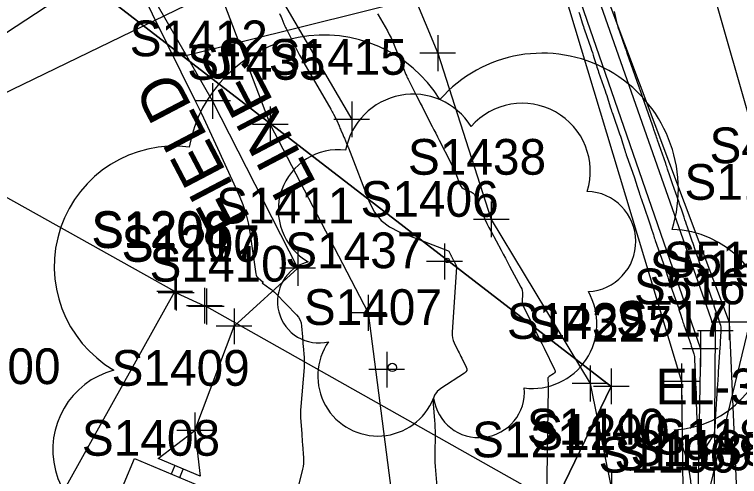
# Model space of a CAD drawing. Extents: x 816928 to 825690, y 436959 to 448212.
# Drawn here: x 818845.4 to 818926.6, y 444704.5 to 444756.2 of the extents above; entities that cross this region are included whole.
import ezdxf

# ---------------------------------------------------------------- set-up
doc = ezdxf.new("R2010")
doc.units = 0
for name, color, linetype in [('SURVEY - CONTOURS - Intermediate with optional Text', 7, 'Continuous'), ('SURVEY - DTM - Breaklines', 7, 'Continuous'), ('SURVEY - DTM - Breaklines - Points - Locators', 7, 'Continuous'), ('SURVEY - DTM - Breaklines - Points - Numbers', 7, 'Continuous'), ('SURVEY - NON-TRANSPORTATION - Buildings', 7, 'Continuous'), ('SURVEY - NON-TRANSPORTATION - Buildings - Points - Elevations', 7, 'Continuous'), ('SURVEY - NON-TRANSPORTATION - Buildings - Points - Locators', 7, 'Continuous'), ('SURVEY - NON-TRANSPORTATION - Buildings - Points - Numbers', 7, 'Continuous'), ('SURVEY - NON-TRANSPORTATION - Features', 7, 'Continuous'), ('SURVEY - NON-TRANSPORTATION - Features - Points - Locators', 7, 'Continuous'), ('SURVEY - NON-TRANSPORTATION - Features - Points - Numbers', 7, 'Continuous'), ('SURVEY - NON-TRANSPORTATION - Features Text', 7, 'Continuous'), ('SURVEY - PROPERTY - Parcels', 7, 'Continuous'), ('SURVEY - PROPERTY - Property Lines', 7, 'Continuous'), ('SURVEY - PROPERTY - Property Lines - Points - Elevations', 7, 'Continuous'), ('SURVEY - PROPERTY - Property Lines - Points - Locators', 7, 'Continuous'), ('SURVEY - PROPERTY - Property Lines - Points - Numbers', 7, 'Continuous'), ('SURVEY - PROPERTY - Property Lines Text', 7, 'Continuous'), ('SURVEY - PROPERTY - ROW Lines Text', 7, 'Continuous'), ('SURVEY - VEGETATION - Features - Points - Locators', 7, 'Continuous'), ('SURVEY - VEGETATION - Features - Points - Numbers', 7, 'Continuous'), ('SURVEY - VEGETATION - Features with Text', 7, 'Continuous')]:
    doc.layers.add(name, color=color, linetype=linetype)

msp = doc.modelspace()

# ---------------------------------------------------------------- linework, layer by layer
at = {"layer": 'SURVEY - CONTOURS - Intermediate with optional Text'}
for points in [[(818857.609, 444762.862), (818865.644, 444746.598), (818866.346, 444745.161), (818867.036, 444743.719), (818867.714, 444742.27), (818868.379, 444740.816), (818870.569, 444735.974), (818870.976, 444734.984), (818871.311, 444733.973), (818871.572, 444732.94), (818871.762, 444731.887), (818872.433, 444727.221), (818872.467, 444727.078), (818872.525, 444726.95), (818872.608, 444726.837), (818872.716, 444726.738), (818873.232, 444726.342), (818873.248, 444726.325), (818873.254, 444726.308), (818873.25, 444726.29), (818873.234, 444726.272), (818873.167, 444726.212), (818873.157, 444726.2), (818873.154, 444726.188), (818873.158, 444726.176), (818873.17, 444726.165), (818874.006, 444725.588), (818874.181, 444725.46), (818874.35, 444725.324), (818874.511, 444725.18), (818874.666, 444725.027), (818876.983, 444722.63), (818877.211, 444722.352), (818877.382, 444722.049), (818877.496, 444721.72), (818877.553, 444721.366), (818877.648, 444720.166), (818877.669, 444719.909), (818877.689, 444719.652), (818877.709, 444719.395), (818877.73, 444719.138), (818877.833, 444717.838), (818877.849, 444717.56), (818877.855, 444717.282), (818877.849, 444717.003), (818877.831, 444716.725), (818877.477, 444712.387), (818877.45, 444711.964), (818877.44, 444711.542), (818877.447, 444711.119), (818877.47, 444710.697), (818877.571, 444709.316), (818877.593, 444709.02), (818877.615, 444708.725), (818877.637, 444708.429), (818877.658, 444708.133), (818877.769, 444706.626), (818877.78, 444706.304), (818877.766, 444705.984), (818877.726, 444705.667), (818877.661, 444705.351), (818877.169, 444703.362)], [(818828.611, 444743.815), (818851.973, 444759.161)], [(818875.091, 444756.367), (818875.177, 444756.183), (818875.258, 444755.997), (818875.335, 444755.809), (818875.579, 444755.192), (818875.633, 444755.061), (818875.69, 444754.931), (818875.75, 444754.802), (818875.812, 444754.674), (818876.868, 444752.594), (818877.098, 444752.15), (818877.333, 444751.709), (818877.574, 444751.272), (818877.822, 444750.837), (818880.829, 444745.64), (818880.906, 444745.505), (818880.981, 444745.369), (818881.055, 444745.232), (818881.127, 444745.094), (818881.451, 444744.465), (818881.455, 444744.457), (818881.459, 444744.45), (818881.463, 444744.442), (818881.467, 444744.434), (818881.481, 444744.408), (818881.483, 444744.403), (818881.486, 444744.397), (818881.489, 444744.392), (818881.491, 444744.386), (818881.746, 444743.794), (818881.8, 444743.668), (818881.855, 444743.541), (818881.909, 444743.414), (818881.964, 444743.288), (818882.169, 444742.81), (818882.213, 444742.707), (818882.257, 444742.605), (818882.301, 444742.503), (818882.345, 444742.4), (818882.593, 444741.825), (818882.645, 444741.701), (818882.697, 444741.577), (818882.747, 444741.452), (818882.796, 444741.328), (818885.173, 444735.21), (818885.727, 444734.111), (818886.463, 444733.195), (818887.383, 444732.464), (818888.485, 444731.915), (818893.892, 444729.847), (818893.967, 444729.81), (818894.03, 444729.761), (818894.082, 444729.699), (818894.121, 444729.626), (818894.232, 444729.366), (818894.256, 444729.311), (818894.282, 444729.256), (818894.309, 444729.202), (818894.337, 444729.148), (818894.522, 444728.805), (818894.561, 444728.731), (818894.601, 444728.657), (818894.641, 444728.584), (818894.68, 444728.51), (818894.835, 444728.222), (818894.864, 444728.159), (818894.883, 444728.094), (818894.892, 444728.028), (818894.892, 444727.959), (818894.394, 444720.681), (818894.393, 444720.37), (818894.432, 444720.068), (818894.512, 444719.773), (818894.632, 444719.487), (818895.091, 444718.565), (818895.189, 444718.367), (818895.287, 444718.169), (818895.385, 444717.972), (818895.483, 444717.774), (818895.974, 444716.787), (818896.041, 444716.586), (818896.033, 444716.405), (818895.948, 444716.246), (818895.788, 444716.107), (818893.128, 444714.383), (818892.721, 444714.045), (818892.444, 444713.644), (818892.297, 444713.179), (818892.28, 444712.651), (818892.437, 444710.82), (818892.465, 444710.428), (818892.484, 444710.035), (818892.493, 444709.642), (818892.493, 444709.249), (818892.463, 444707.066), (818892.462, 444706.598), (818892.474, 444706.131), (818892.497, 444705.665), (818892.532, 444705.199), (818892.691, 444703.404)], [(818886.06, 444756.31), (818886.119, 444756.205), (818887.158, 444754.409), (818887.374, 444754.02), (818887.575, 444753.625), (818887.761, 444753.222), (818887.933, 444752.812), (818888.653, 444751.005), (818888.733, 444750.805), (818888.813, 444750.604), (818888.893, 444750.403), (818888.973, 444750.202), (818889.234, 444749.546), (818889.291, 444749.406), (818889.352, 444749.268), (818889.416, 444749.131), (818889.483, 444748.995), (818890.435, 444747.131), (818890.639, 444746.732), (818890.843, 444746.332), (818891.047, 444745.933), (818891.251, 444745.534), (818892.174, 444743.725), (818892.372, 444743.337), (818892.57, 444742.949), (818892.768, 444742.562), (818892.966, 444742.174), (818894.265, 444739.63), (818894.421, 444739.314), (818894.568, 444738.995), (818894.708, 444738.673), (818894.84, 444738.347), (818895.274, 444737.229), (818895.37, 444737.038), (818895.498, 444736.879), (818895.657, 444736.753), (818895.848, 444736.658), (818896.524, 444736.399), (818896.658, 444736.333), (818896.771, 444736.245), (818896.863, 444736.135), (818896.934, 444736.003), (818897.873, 444733.796), (818898.08, 444733.326), (818898.297, 444732.86), (818898.525, 444732.4), (818898.763, 444731.945), (818899.882, 444729.865), (818900.122, 444729.419), (818900.361, 444728.974), (818900.601, 444728.528), (818900.841, 444728.082), (818902.104, 444725.735), (818902.193, 444725.539), (818902.252, 444725.337), (818902.281, 444725.129), (818902.281, 444724.914), (818902.233, 444724.203), (818902.232, 444724.052), (818902.251, 444723.905), (818902.29, 444723.763), (818902.348, 444723.624), (818903.616, 444721.073), (818903.888, 444720.526), (818904.16, 444719.979), (818904.432, 444719.432), (818904.703, 444718.886), (818905.877, 444716.525), (818905.925, 444716.38), (818905.919, 444716.25), (818905.858, 444716.136), (818905.743, 444716.036), (818905.277, 444715.734), (818905.191, 444715.663), (818905.133, 444715.578), (818905.102, 444715.48), (818905.098, 444715.368), (818905.137, 444714.913), (818905.144, 444714.815), (818905.149, 444714.717), (818905.151, 444714.619), (818905.151, 444714.522), (818904.98, 444702.002)], [(818908.6, 444756.495), (818908.688, 444756.215), (818908.968, 444755.297), (818909.029, 444755.101), (818909.092, 444754.906), (818909.157, 444754.711), (818909.224, 444754.516), (818909.925, 444752.515), (818910.017, 444752.247), (818910.107, 444751.978), (818910.194, 444751.708), (818910.279, 444751.437), (818910.55, 444750.551), (818910.609, 444750.362), (818910.67, 444750.173), (818910.733, 444749.984), (818910.798, 444749.797), (818911.533, 444747.7), (818911.622, 444747.442), (818911.709, 444747.182), (818911.793, 444746.922), (818911.875, 444746.661), (818912.137, 444745.806), (818912.194, 444745.624), (818912.253, 444745.441), (818912.314, 444745.26), (818912.376, 444745.079), (818913.146, 444742.887), (818913.232, 444742.638), (818913.316, 444742.388), (818913.397, 444742.138), (818913.476, 444741.886), (818913.729, 444741.063), (818913.784, 444740.887), (818913.841, 444740.712), (818913.9, 444740.537), (818913.96, 444740.362), (818914.765, 444738.076), (818914.848, 444737.837), (818914.928, 444737.596), (818915.006, 444737.355), (818915.082, 444737.113), (818915.326, 444736.322), (818915.379, 444736.152), (818915.434, 444735.984), (818915.49, 444735.815), (818915.549, 444735.648), (818916.388, 444733.266), (818916.468, 444733.036), (818916.545, 444732.806), (818916.621, 444732.574), (818916.694, 444732.342), (818916.928, 444731.582), (818916.979, 444731.419), (818917.032, 444731.257), (818917.086, 444731.096), (818917.142, 444730.935), (818918.017, 444728.458), (818918.093, 444728.238), (818918.168, 444728.017), (818918.24, 444727.795), (818918.31, 444727.572), (818918.535, 444726.844), (818918.584, 444726.688), (818918.635, 444726.532), (818918.687, 444726.378), (818918.741, 444726.223), (818919.65, 444723.652), (818919.724, 444723.441), (818919.795, 444723.229), (818919.864, 444723.017), (818919.932, 444722.804), (818920.147, 444722.107), (818920.194, 444721.958), (818920.243, 444721.809), (818920.293, 444721.661), (818920.344, 444721.514), (818920.972, 444719.744), (818921.042, 444719.541), (818921.111, 444719.338), (818921.177, 444719.134), (818921.242, 444718.93), (818921.449, 444718.261), (818921.489, 444718.117), (818921.519, 444717.971), (818921.539, 444717.823), (818921.55, 444717.674), (818921.684, 444714.241), (818921.686, 444714.221), (818921.688, 444714.201), (818921.692, 444714.181), (818921.698, 444714.162), (818921.717, 444714.098), (818921.721, 444714.085), (818921.723, 444714.071), (818921.725, 444714.057), (818921.725, 444714.043), (818921.721, 444713.379), (818921.72, 444713.237), (818921.722, 444713.094), (818921.725, 444712.952), (818921.73, 444712.81), (818921.884, 444709.018), (818921.886, 444708.964), (818921.887, 444708.91), (818921.888, 444708.855), (818921.888, 444708.801)], [(818921.888, 444708.855), (818921.888, 444708.801), (818921.886, 444708.623), (818921.886, 444708.585), (818921.886, 444708.547), (818921.888, 444708.509), (818921.889, 444708.471), (818921.962, 444707.011), (818921.984, 444706.867), (818922.03, 444706.808), (818922.101, 444706.833), (818922.196, 444706.944), (818922.546, 444707.442), (818922.62, 444707.549), (818922.694, 444707.657), (818922.768, 444707.765), (818922.841, 444707.873), (818923.525, 444708.887), (818923.633, 444709.074), (818923.715, 444709.269), (818923.771, 444709.473), (818923.799, 444709.687), (818923.864, 444710.646), (818923.866, 444710.676), (818923.868, 444710.706), (818923.87, 444710.736), (818923.872, 444710.766), (818923.877, 444710.864), (818923.879, 444710.885), (818923.88, 444710.906), (818923.881, 444710.927), (818923.883, 444710.948), (818924.147, 444714.898), (818924.156, 444715.034), (818924.164, 444715.169), (818924.173, 444715.304), (818924.18, 444715.44), (818924.205, 444715.882), (818924.211, 444715.977), (818924.217, 444716.072), (818924.222, 444716.167), (818924.228, 444716.262), (818924.407, 444718.992), (818924.424, 444719.256), (818924.44, 444719.52), (818924.456, 444719.784), (818924.47, 444720.048), (818924.516, 444720.911), (818924.518, 444721.095), (818924.502, 444721.276), (818924.469, 444721.455), (818924.419, 444721.632), (818924.212, 444722.25), (818924.167, 444722.382), (818924.123, 444722.514), (818924.078, 444722.647), (818924.032, 444722.779), (818923.86, 444723.279), (818923.823, 444723.387), (818923.786, 444723.494), (818923.75, 444723.602), (818923.714, 444723.709), (818923.195, 444725.259), (818923.084, 444725.59), (818922.971, 444725.922), (818922.858, 444726.253), (818922.744, 444726.584), (818922.342, 444727.748), (818922.256, 444727.997), (818922.171, 444728.247), (818922.086, 444728.497), (818922.002, 444728.747), (818921.618, 444729.894), (818921.535, 444730.14), (818921.452, 444730.386), (818921.368, 444730.631), (818921.283, 444730.876), (818920.737, 444732.452), (818920.643, 444732.726), (818920.549, 444732.999), (818920.456, 444733.273), (818920.364, 444733.547), (818920.063, 444734.443), (818919.999, 444734.634), (818919.933, 444734.826), (818919.868, 444735.018), (818919.802, 444735.209), (818919.074, 444737.304), (818918.997, 444737.527), (818918.92, 444737.751), (818918.844, 444737.974), (818918.769, 444738.197), (818918.523, 444738.928), (818918.47, 444739.084), (818918.417, 444739.241), (818918.363, 444739.397), (818918.309, 444739.553), (818917.4, 444742.164), (818917.341, 444742.333), (818917.283, 444742.501), (818917.226, 444742.67), (818917.169, 444742.838), (818916.983, 444743.39), (818916.943, 444743.508), (818916.903, 444743.626), (818916.862, 444743.744), (818916.821, 444743.862), (818915.713, 444747.033), (818915.675, 444747.142), (818915.638, 444747.251), (818915.6, 444747.36), (818915.563, 444747.469), (818915.443, 444747.826), (818915.417, 444747.902), (818915.391, 444747.979), (818915.365, 444748.055), (818915.338, 444748.131), (818914.012, 444751.911), (818913.997, 444751.955), (818913.982, 444751.999), (818913.967, 444752.044), (818913.952, 444752.088), (818913.903, 444752.232), (818913.892, 444752.263), (818913.882, 444752.293), (818913.871, 444752.324), (818913.86, 444752.355), (818913.139, 444754.405), (818913.041, 444754.696), (818912.953, 444754.99), (818912.873, 444755.286), (818912.803, 444755.585), (818912.587, 444756.566)]]:
    msp.add_lwpolyline(points, dxfattribs=at)
at = {"layer": 'SURVEY - DTM - Breaklines'}
for points in [[(818857.909, 444897.858), (818878.691, 444851.985), (818893.014, 444823.392), (818907.004, 444770.762), (818925.4, 444721.822), (818926.271, 444701.981)], [(818856.706, 444897.061), (818876.873, 444850.614), (818889.633, 444820.803), (818906.506, 444770.257), (818923.857, 444720.855), (818923.704, 444700.722)], [(818854.932, 444895.098), (818874.81, 444849.06), (818887.807, 444819.205), (818904.671, 444769.551), (818922.196, 444718.809), (818921.868, 444700.222)], [(818854.318, 444894.621), (818873.527, 444848.103), (818884.269, 444815.427), (818903.999, 444768.524), (818920.083, 444715.186), (818920.253, 444699.972)], [(818831.974, 444830.742), (818860.984, 444818.946), (818876.547, 444790.897), (818892.79, 444751.919), (818898.791, 444733.313), (818909.837, 444714.942), (818912.23, 444703.116)], [(818838.758, 444818.112), (818842.895, 444814.913), (818848.84, 444802.199), (818861.487, 444776.931), (818874.044, 444743.942), (818885.01, 444722.851), (818889.756, 444686.166)]]:
    msp.add_lwpolyline(points, dxfattribs=at)
at = {"layer": 'SURVEY - DTM - Breaklines - Points - Locators'}
for p, q in [((818892.79, 444753.919), (818892.79, 444749.919)), ((818894.79, 444751.919), (818890.79, 444751.919)), ((818874.044, 444745.942), (818874.044, 444741.942)), ((818876.044, 444743.942), (818872.044, 444743.942)), ((818898.791, 444735.313), (818898.791, 444731.313)), ((818900.791, 444733.313), (818896.791, 444733.313)), ((818885.01, 444724.851), (818885.01, 444720.851)), ((818925.4, 444723.822), (818925.4, 444719.822)), ((818887.01, 444722.851), (818883.01, 444722.851)), ((818923.857, 444722.855), (818923.857, 444718.855)), ((818927.4, 444721.822), (818923.4, 444721.822)), ((818925.857, 444720.855), (818921.857, 444720.855)), ((818922.196, 444720.809), (818922.196, 444716.809)), ((818924.196, 444718.809), (818920.196, 444718.809)), ((818909.837, 444716.942), (818909.837, 444712.942)), ((818920.083, 444717.186), (818920.083, 444713.186)), ((818911.837, 444714.942), (818907.837, 444714.942)), ((818922.083, 444715.186), (818918.083, 444715.186)), ((818912.23, 444705.116), (818912.23, 444701.116))]:
    msp.add_line(p, q, dxfattribs=at)
at = {"layer": 'SURVEY - NON-TRANSPORTATION - Buildings'}
msp.add_lwpolyline([(818863.363, 444725.23), (818834.552, 444741.322), (818809.927, 444697.232), (818838.738, 444681.141), (818863.363, 444725.23)], dxfattribs=at)
at = {"layer": 'SURVEY - NON-TRANSPORTATION - Buildings - Points - Locators'}
for p, q in [((818863.363, 444727.23), (818863.363, 444723.23)), ((818865.363, 444725.23), (818861.363, 444725.23))]:
    msp.add_line(p, q, dxfattribs=at)
at = {"layer": 'SURVEY - NON-TRANSPORTATION - Features'}
for p, q in [((818863.517, 444725.108), (818866.686, 444723.648)), ((818863, 444704.816), (818863.388, 444705.738)), ((818863.922, 444704.428), (818864.309, 444705.35))]:
    msp.add_line(p, q, dxfattribs=at)
for points in [[(818920.172, 445009.403), (818906.239, 444999.969), (818861.099, 444898.731), (818921.079, 444767.65), (818930.54, 444734.602), (818929.8, 444730.507)], [(818865.593, 444709.691), (818870, 444721.351), (818877.122, 444727.861), (818867.602, 444746.573), (818857.363, 444764.432), (818864.052, 444777.211), (818883.163, 444744.5)], [(818929.8, 444730.507), (818913.059, 444661.192), (818891.126, 444566.249), (818828.075, 444608.425)], [(818866.904, 444723.565), (818905.763, 444701.678), (818884.412, 444657.233), (818847.854, 444676.967)], [(818856.526, 444701.03), (818858.852, 444706.561), (818868.07, 444702.684), (818865.743, 444697.153), (818856.526, 444701.03)]]:
    msp.add_lwpolyline(points, dxfattribs=at)
msp.add_lwpolyline([(818865.593, 444709.692), (818866.199, 444704.555), (818861.498, 444706.533)], close=True, dxfattribs=at)
at = {"layer": 'SURVEY - NON-TRANSPORTATION - Features - Points - Locators'}
for p, q in [((818867.602, 444748.573), (818867.602, 444744.573)), ((818869.602, 444746.573), (818865.602, 444746.573)), ((818883.163, 444746.5), (818883.163, 444742.5)), ((818885.163, 444744.5), (818881.163, 444744.5)), ((818877.122, 444729.861), (818877.122, 444725.861)), ((818879.122, 444727.861), (818875.122, 444727.861)), ((818863.517, 444727.108), (818863.517, 444723.108)), ((818866.686, 444725.648), (818866.686, 444721.648)), ((818866.904, 444725.565), (818866.904, 444721.565)), ((818865.517, 444725.108), (818861.517, 444725.108)), ((818868.686, 444723.648), (818864.686, 444723.648)), ((818868.904, 444723.565), (818864.904, 444723.565)), ((818870, 444723.351), (818870, 444719.351)), ((818872, 444721.351), (818868, 444721.351)), ((818865.593, 444711.691), (818865.593, 444707.691)), ((818867.593, 444709.691), (818863.593, 444709.691))]:
    msp.add_line(p, q, dxfattribs=at)
at = {"layer": 'SURVEY - PROPERTY - Parcels'}
for p, q in [((818816.414, 444788.507), (818912.209, 444714.614)), ((818912.209, 444714.614), (818816.414, 444788.507)), ((818912.209, 444714.614), (818853.355, 444593.137)), ((818853.355, 444593.137), (818912.209, 444714.614))]:
    msp.add_line(p, q, dxfattribs=at)
at = {"layer": 'SURVEY - PROPERTY - Property Lines'}
for p, q in [((818912.209, 444714.614), (818816.414, 444788.507)), ((818853.355, 444593.137), (818912.209, 444714.614))]:
    msp.add_line(p, q, dxfattribs=at)
at = {"layer": 'SURVEY - PROPERTY - Property Lines - Points - Locators'}
for p, q in [((818912.209, 444716.614), (818912.209, 444712.614)), ((818914.209, 444714.614), (818910.209, 444714.614))]:
    msp.add_line(p, q, dxfattribs=at)
at = {"layer": 'SURVEY - PROPERTY - Property Lines Text'}
msp.add_lwpolyline([(818917.72, 444764.864), (818864.311, 444751.56)], dxfattribs=at)
at = {"layer": 'SURVEY - PROPERTY - ROW Lines Text'}
msp.add_lwpolyline([(818879.294, 444764.426), (818790.212, 444721.204)], dxfattribs=at)
at = {"layer": 'SURVEY - VEGETATION - Features - Points - Locators'}
for p, q in [((818893.551, 444730.6), (818893.551, 444726.6)), ((818895.551, 444728.6), (818891.551, 444728.6)), ((818887.086, 444718.497), (818887.086, 444714.497)), ((818889.086, 444716.497), (818885.086, 444716.497))]:
    msp.add_line(p, q, dxfattribs=at)
at = {"layer": 'SURVEY - VEGETATION - Features with Text'}
for centre, radius in [((818893.866, 444728.722), 0.235), ((818887.715, 444716.742), 0.47)]:
    msp.add_circle(centre, radius, dxfattribs=at)
for centre, radius, start, end in [((818880.038, 444738.618), 15.333, 31.96825, 169.49248), ((818904.49, 444736.682), 15.233, 342.86408, 138.70256), ((818890.027, 444739.66), 7.667, 31.96825, 169.49248), ((818902.253, 444738.692), 7.617, 342.86408, 138.70256), ((818863.336, 444728.06), 13.457, 82.91551, 239.70443), ((818881.676, 444734.381), 6.728, 82.91551, 239.70443), ((818909.347, 444730.834), 5.617, 273.11698, 88.11726), ((818918.678, 444720.966), 11.234, 273.11698, 88.11726), ((818879.479, 444724.111), 4.619, 105.03166, 283.77731), ((818903.371, 444721.627), 7.239, 262.95807, 29.80374), ((818886.083, 444715.779), 6.714, 145.05235, 338.47204), ((818858.943, 444707.52), 9.237, 105.03166, 283.77731), ((818897.393, 444713.998), 5.11, 187.67102, 4.99016), ((818906.725, 444702.551), 14.479, 262.95807, 29.80374)]:
    msp.add_arc(centre, radius, start, end, dxfattribs=at)

# ---------------------------------------------------------------- texts
at = {"layer": 'SURVEY - DTM - Breaklines - Points - Numbers'}
for s, p in [('S1435', (818864.756, 444748.942)), ('S1438', (818889.456, 444738.313)), ('S1437', (818875.723, 444727.851)), ('S514', (818918.064, 444726.822)), ('S515', (818916.521, 444725.855)), ('S516', (818914.75, 444723.809)), ('S1439', (818900.533, 444719.942)), ('S517', (818912.747, 444720.186)), ('S1440', (818902.769, 444708.116)), ('S1290', (818903.261, 444707.515)), ('S1187', (818916.984, 444706.981)), ('S1189', (818912.564, 444705.222)), ('S1188', (818914.369, 444705.722)), ('S1190', (818910.792, 444704.972))]:
    msp.add_text(s, height=4, dxfattribs=at).set_placement(p)
at = {"layer": 'SURVEY - NON-TRANSPORTATION - Buildings - Points - Elevations'}
msp.add_text('EL-321.00', height=4, dxfattribs=at).set_placement((818825.898, 444714.876))
at = {"layer": 'SURVEY - NON-TRANSPORTATION - Buildings - Points - Numbers'}
msp.add_text('S1208', height=4, dxfattribs=at).set_placement((818854.028, 444730.23))
at = {"layer": 'SURVEY - NON-TRANSPORTATION - Features - Points - Numbers'}
for s, p in [('S1412', (818858.314, 444751.573)), ('S1415', (818873.875, 444749.5)), ('S497', (818923.204, 444739.602)), ('S1186', (818920.402, 444735.507)), ('S1411', (818867.991, 444732.861)), ('S1206', (818854.119, 444730.108)), ('S1207', (818857.398, 444728.648)), ('S1210', (818857.443, 444728.565)), ('S1410', (818860.539, 444726.351)), ('S1409', (818856.289, 444714.691)), ('S1408', (818852.963, 444706.857)), ('S1211', (818896.632, 444706.678))]:
    msp.add_text(s, height=4, dxfattribs=at).set_placement(p)
at = {"layer": 'SURVEY - NON-TRANSPORTATION - Features Text'}
for s, p in [('LINES', (818879.298, 444737.285)), ('FIELD', (818871.919, 444733.414))]:
    msp.add_text(s, height=5, rotation=117.68106, dxfattribs=at).set_placement(p)
at = {"layer": 'SURVEY - PROPERTY - Property Lines - Points - Elevations'}
msp.add_text('EL-315.00', height=4, dxfattribs=at).set_placement((818917.209, 444712.614))
at = {"layer": 'SURVEY - PROPERTY - Property Lines - Points - Numbers'}
msp.add_text('SP227', height=4, dxfattribs=at).set_placement((818902.921, 444719.614))
at = {"layer": 'SURVEY - VEGETATION - Features - Points - Numbers'}
for s, p in [('S1406', (818884.153, 444733.6)), ('S1407', (818877.798, 444721.497))]:
    msp.add_text(s, height=4, dxfattribs=at).set_placement(p)

doc.saveas('drawing.dxf')
